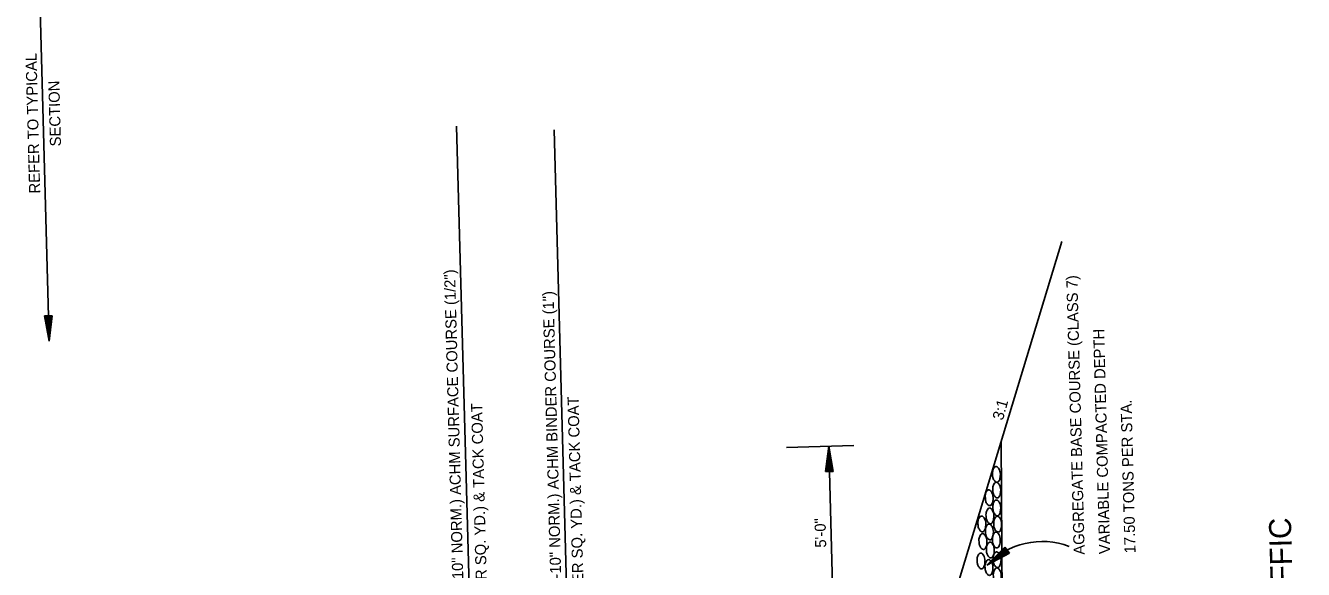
# Model space of a CAD drawing. Extents: x 1926836 to 1933254, y 596317 to 604524.
# Drawn here: x 1932544 to 1933237, y 596895 to 597190 of the extents above; entities that cross this region are included whole.
import ezdxf

# ---------------------------------------------------------------- set-up
doc = ezdxf.new("R2010")
doc.units = 0
doc.layers.add('Default', color=7, linetype='Continuous')

msp = doc.modelspace()

# ---------------------------------------------------------------- linework, layer by layer
at = {"layer": 'Default'}
for p, q in [((1932549.07, 597297.41), (1932556.55, 597018.86)), ((1932777.54, 597135.41), (1932785.92, 596823.27)), ((1932830.48, 597133.34), (1932838.69, 596827.76)), ((1933045.12, 596873.64), (1933105.64, 597072.87)), ((1932558.24, 597032.59), (1932554.14, 597032.48)), ((1932554.14, 597032.48), (1932556.55, 597018.86)), ((1932554.5, 597032.49), (1932556.49, 597021.12)), ((1932554.84, 597032.49), (1932556.43, 597023.46)), ((1932555.17, 597032.5), (1932556.37, 597025.73)), ((1932555.54, 597032.51), (1932556.3, 597028.06)), ((1932555.88, 597032.52), (1932556.24, 597030.36)), ((1932556.53, 597032.54), (1932556.24, 597030.36)), ((1932556.84, 597032.55), (1932556.3, 597028.06)), ((1932557.21, 597032.56), (1932556.37, 597025.73)), ((1932557.56, 597032.57), (1932556.43, 597023.46)), ((1932557.9, 597032.58), (1932556.49, 597021.12)), ((1932558.24, 597032.59), (1932556.55, 597018.86)), ((1932956.31, 596961.22), (1932992.94, 596962.2)), ((1932977.58, 596948.1), (1932979.25, 596961.83)), ((1932981.66, 596871.93), (1932979.25, 596961.83)), ((1932981.67, 596948.21), (1932979.25, 596961.83)), ((1933075.31, 596577.97), (1933072.67, 596964.34)), ((1932977.91, 596948.11), (1932979.31, 596959.54)), ((1932978.27, 596948.12), (1932979.37, 596957.18)), ((1932978.6, 596948.13), (1932979.44, 596954.89)), ((1932981.34, 596948.2), (1932979.31, 596959.54)), ((1932981, 596948.2), (1932979.37, 596957.18)), ((1932980.64, 596948.19), (1932979.44, 596954.89)), ((1932977.58, 596948.1), (1932981.67, 596948.21)), ((1932978.97, 596948.14), (1932979.5, 596952.58)), ((1932979.3, 596948.15), (1932979.56, 596950.29)), ((1932980.31, 596948.18), (1932979.5, 596952.58)), ((1932979.95, 596948.17), (1932979.56, 596950.29)), ((1933074.76, 596907.17), (1933064.97, 596897.4)), ((1933075.01, 596906.9), (1933066.8, 596898.77)), ((1933075.19, 596906.61), (1933068.72, 596900.17)), ((1933075.41, 596906.33), (1933070.55, 596901.51)), ((1933075.6, 596906.05), (1933072.42, 596902.9)), ((1933075.82, 596905.77), (1933074.24, 596904.25)), ((1933076.2, 596905.26), (1933074.24, 596904.25)), ((1933077.22, 596903.85), (1933074.76, 596907.17)), ((1933077.22, 596903.85), (1933064.97, 596897.4)), ((1933077.03, 596904.13), (1933066.8, 596898.77)), ((1933076.82, 596904.42), (1933068.72, 596900.17)), ((1933076.61, 596904.71), (1933070.55, 596901.51)), ((1933076.38, 596904.98), (1933072.42, 596902.9))]:
    msp.add_line(p, q, dxfattribs=at)
msp.add_arc((1933095.08, 596868.36), 41.83, 69.53091, 136.01985, dxfattribs=at)
for points in [[(1933068.1, 596946.4), (1933068.07, 596947.93), (1933068.66, 596949.76), (1933069.47, 596950.68), (1933070, 596950.81), (1933070.94, 596950.38), (1933071.34, 596949.87), (1933071.89, 596948.88), (1933072.27, 596947.43), (1933072.37, 596946.67), (1933072.29, 596945.56), (1933072.11, 596944.29), (1933071.77, 596943.34), (1933071.06, 596942.44), (1933070.48, 596942.27), (1933069.66, 596942.51), (1933069.11, 596943.19), (1933068.67, 596943.82), (1933068.29, 596944.83), (1933068.14, 596945.46), (1933068.1, 596946.4)], [(1933068.26, 596937.91), (1933068.23, 596939.41), (1933068.82, 596941.25), (1933069.64, 596942.19), (1933070.16, 596942.34), (1933071.1, 596941.87), (1933071.53, 596941.34), (1933072.06, 596940.41), (1933072.41, 596938.9), (1933072.54, 596938.17), (1933072.45, 596937.03), (1933072.28, 596935.81), (1933071.92, 596934.86), (1933071.25, 596933.94), (1933070.65, 596933.77), (1933069.83, 596934.04), (1933069.25, 596934.7), (1933068.81, 596935.35), (1933068.48, 596936.32), (1933068.3, 596936.94), (1933068.26, 596937.91)], [(1933064.17, 596933.76), (1933064.14, 596935.27), (1933064.7, 596937.12), (1933065.55, 596938.04), (1933066.04, 596938.19), (1933067.01, 596937.72), (1933067.43, 596937.21), (1933067.91, 596936.23), (1933068.32, 596934.76), (1933068.41, 596934.02), (1933068.36, 596932.89), (1933068.18, 596931.64), (1933067.83, 596930.7), (1933067.13, 596929.76), (1933066.56, 596929.64), (1933065.74, 596929.89), (1933065.16, 596930.54), (1933064.7, 596931.18), (1933064.36, 596932.17), (1933064.21, 596932.81), (1933064.17, 596933.76)], [(1933064.56, 596923.93), (1933064.53, 596925.42), (1933065.11, 596927.24), (1933065.96, 596928.18), (1933066.43, 596928.34), (1933067.39, 596927.89), (1933067.83, 596927.35), (1933068.31, 596926.38), (1933068.71, 596924.91), (1933068.81, 596924.16), (1933068.75, 596923.07), (1933068.57, 596921.81), (1933068.23, 596920.86), (1933067.55, 596919.93), (1933066.94, 596919.78), (1933066.12, 596920.04), (1933065.55, 596920.71), (1933065.09, 596921.32), (1933064.78, 596922.32), (1933064.6, 596922.98), (1933064.56, 596923.93)], [(1933068.29, 596928.27), (1933068.26, 596929.78), (1933068.84, 596931.61), (1933069.69, 596932.55), (1933070.17, 596932.67), (1933071.13, 596932.24), (1933071.54, 596931.72), (1933072.06, 596930.75), (1933072.47, 596929.27), (1933072.55, 596928.53), (1933072.47, 596927.4), (1933072.3, 596926.17), (1933071.96, 596925.19), (1933071.25, 596924.3), (1933070.68, 596924.12), (1933069.86, 596924.37), (1933069.28, 596925.06), (1933068.84, 596925.68), (1933068.49, 596926.7), (1933068.33, 596927.3), (1933068.29, 596928.27)], [(1933060.19, 596919.56), (1933060.17, 596921.07), (1933060.74, 596922.92), (1933061.57, 596923.82), (1933062.07, 596923.97), (1933063.03, 596923.52), (1933063.45, 596923.02), (1933063.96, 596922.03), (1933064.37, 596920.57), (1933064.44, 596919.81), (1933064.39, 596918.7), (1933064.21, 596917.46), (1933063.84, 596916.48), (1933063.17, 596915.57), (1933062.59, 596915.43), (1933061.76, 596915.69), (1933061.19, 596916.36), (1933060.75, 596916.97), (1933060.37, 596917.97), (1933060.23, 596918.61), (1933060.19, 596919.56)], [(1933064.28, 596915.25), (1933064.26, 596916.76), (1933064.83, 596918.62), (1933065.69, 596919.52), (1933066.18, 596919.65), (1933067.11, 596919.23), (1933067.56, 596918.71), (1933068.06, 596917.72), (1933068.46, 596916.25), (1933068.55, 596915.53), (1933068.49, 596914.38), (1933068.32, 596913.13), (1933067.96, 596912.2), (1933067.28, 596911.27), (1933066.68, 596911.12), (1933065.86, 596911.38), (1933065.29, 596912.04), (1933064.82, 596912.66), (1933064.49, 596913.67), (1933064.33, 596914.3), (1933064.28, 596915.25)], [(1933068.76, 596919.42), (1933068.73, 596920.93), (1933069.32, 596922.77), (1933070.15, 596923.71), (1933070.65, 596923.86), (1933071.59, 596923.39), (1933072.03, 596922.88), (1933072.54, 596921.92), (1933072.95, 596920.42), (1933073.02, 596919.69), (1933072.97, 596918.55), (1933072.79, 596917.32), (1933072.42, 596916.36), (1933071.75, 596915.46), (1933071.13, 596915.3), (1933070.34, 596915.55), (1933069.77, 596916.21), (1933069.31, 596916.86), (1933068.95, 596917.83), (1933068.8, 596918.45), (1933068.76, 596919.42)], [(1933060.76, 596910), (1933060.73, 596911.51), (1933061.32, 596913.35), (1933062.15, 596914.29), (1933062.65, 596914.44), (1933063.59, 596913.97), (1933064.02, 596913.46), (1933064.54, 596912.5), (1933064.95, 596911), (1933065.02, 596910.26), (1933064.97, 596909.13), (1933064.78, 596907.91), (1933064.42, 596906.95), (1933063.74, 596906.04), (1933063.13, 596905.88), (1933062.34, 596906.13), (1933061.76, 596906.79), (1933061.3, 596907.44), (1933060.95, 596908.41), (1933060.79, 596909.03), (1933060.76, 596910)], [(1933068.03, 596910.87), (1933068, 596912.38), (1933068.59, 596914.23), (1933069.42, 596915.17), (1933069.92, 596915.32), (1933070.86, 596914.85), (1933071.3, 596914.33), (1933071.81, 596913.38), (1933072.22, 596911.88), (1933072.29, 596911.15), (1933072.24, 596910.01), (1933072.06, 596908.78), (1933071.69, 596907.82), (1933071.02, 596906.92), (1933070.4, 596906.76), (1933069.61, 596907), (1933069.03, 596907.68), (1933068.58, 596908.32), (1933068.22, 596909.29), (1933068.06, 596909.91), (1933068.03, 596910.87)], [(1933064.77, 596905.43), (1933064.74, 596906.94), (1933065.33, 596908.78), (1933066.16, 596909.72), (1933066.66, 596909.88), (1933067.6, 596909.4), (1933068.03, 596908.89), (1933068.54, 596907.94), (1933068.96, 596906.44), (1933069.03, 596905.71), (1933068.98, 596904.57), (1933068.79, 596903.34), (1933068.43, 596902.38), (1933067.75, 596901.47), (1933067.14, 596901.32), (1933066.35, 596901.57), (1933065.77, 596902.23), (1933065.31, 596902.88), (1933064.96, 596903.85), (1933064.8, 596904.46), (1933064.77, 596905.43)], [(1933059.73, 596899.48), (1933059.7, 596901.01), (1933060.29, 596902.85), (1933061.1, 596903.76), (1933061.64, 596903.9), (1933062.57, 596903.46), (1933062.97, 596902.95), (1933063.52, 596901.97), (1933063.9, 596900.52), (1933064, 596899.76), (1933063.92, 596898.65), (1933063.74, 596897.38), (1933063.4, 596896.42), (1933062.69, 596895.52), (1933062.12, 596895.36), (1933061.29, 596895.59), (1933060.74, 596896.28), (1933060.3, 596896.91), (1933059.93, 596897.92), (1933059.77, 596898.54), (1933059.73, 596899.48)], [(1933064.03, 596895.98), (1933064, 596897.45), (1933064.58, 596899.31), (1933065.43, 596900.2), (1933065.93, 596900.38), (1933066.87, 596899.93), (1933067.29, 596899.4), (1933067.8, 596898.43), (1933068.22, 596896.98), (1933068.28, 596896.2), (1933068.25, 596895.11), (1933068.08, 596893.85), (1933067.7, 596892.89), (1933067.02, 596891.98), (1933066.44, 596891.83), (1933065.6, 596892.09), (1933065.02, 596892.76), (1933064.57, 596893.36), (1933064.25, 596894.38), (1933064.07, 596895.02), (1933064.03, 596895.98)], [(1933068.4, 596900.13), (1933068.38, 596901.64), (1933068.97, 596903.48), (1933069.81, 596904.42), (1933070.3, 596904.58), (1933071.25, 596904.1), (1933071.68, 596903.58), (1933072.19, 596902.64), (1933072.61, 596901.13), (1933072.67, 596900.4), (1933072.63, 596899.26), (1933072.44, 596898.04), (1933072.08, 596897.08), (1933071.4, 596896.17), (1933070.77, 596896.02), (1933070, 596896.27), (1933069.41, 596896.93), (1933068.96, 596897.58), (1933068.61, 596898.55), (1933068.45, 596899.17), (1933068.4, 596900.13)], [(1933068.55, 596891.42), (1933068.52, 596892.93), (1933069.11, 596894.77), (1933069.95, 596895.71), (1933070.44, 596895.86), (1933071.38, 596895.39), (1933071.82, 596894.87), (1933072.33, 596893.92), (1933072.74, 596892.42), (1933072.81, 596891.68), (1933072.77, 596890.55), (1933072.58, 596889.33), (1933072.21, 596888.37), (1933071.54, 596887.46), (1933070.92, 596887.3), (1933070.13, 596887.55), (1933069.56, 596888.22), (1933069.1, 596888.86), (1933068.74, 596889.83), (1933068.59, 596890.45), (1933068.55, 596891.42)]]:
    msp.add_spline(points, degree=3, dxfattribs=at)

# ---------------------------------------------------------------- texts
for s, height, rotation, p in [('REFER TO TYPICAL', 6, 91.53769, (1932551.77, 597098.92)), ('SECTION', 6, 91.53769, (1932563.06, 597124.47)), ('VAR. (12\'-10" NORM.) ACHM SURFACE COURSE (1/2")', 6, 91.53769, (1932782.15, 596853.12)), ('AGGREGATE BASE COURSE (CLASS 7)', 6, 91.53769, (1933118.08, 596903.07)), ('VAR. (12\'-10" NORM.) ACHM BINDER COURSE (1")', 6, 91.53769, (1932835.15, 596856.09)), ('VARIABLE COMPACTED DEPTH', 6, 91.53769, (1933131.87, 596903.44)), ('(440 LBS. PER SQ. YD.) & TACK COAT', 6, 91.53769, (1932847.47, 596844.49)), ('(220 LBS. PER SQ. YD.) & TACK COAT', 6, 91.53769, (1932795.19, 596840.8)), ('3:1', 6.001, 74.25614, (1933073.63, 596975.5)), ('17.50 TONS PER STA.', 6, 91.53769, (1933145.65, 596903.81)), ('5\'-0"', 6, 91.53769, (1932977.93, 596906.9)), ('FOR MAINTENANCE OF TRAFFIC', 12, 91.53769, (1933236.67, 596669.28))]:
    msp.add_text(s, height=height, rotation=rotation, dxfattribs=at).set_placement(p)

doc.saveas('drawing.dxf')
